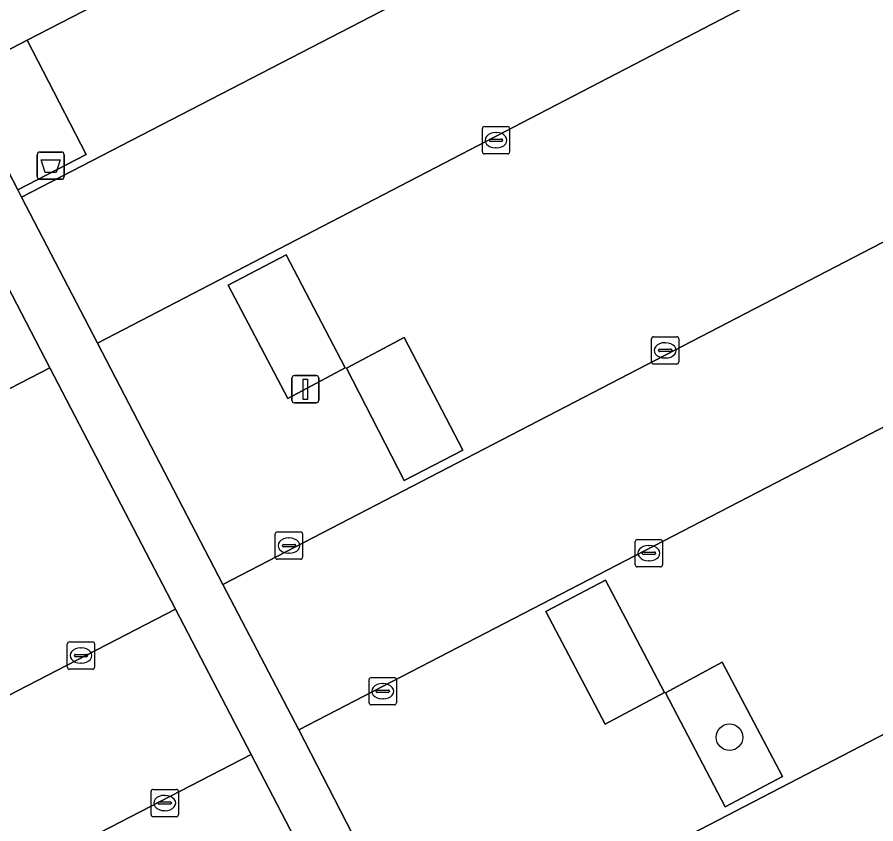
# Model space of a CAD drawing. Extents: x 158835 to 160077, y 386387 to 387778.
# Drawn here: x 159361.77 to 159393.25, y 387237.79 to 387267.36 of the extents above; entities that cross this region are included whole.
import ezdxf

# ---------------------------------------------------------------- set-up
doc = ezdxf.new("R2010")
doc.units = 0
for name, color, linetype in [('IMGEO_Afvalbak', 7, 'Continuous'), ('IMGEO_Boom', 7, 'Continuous'), ('IMGEO_Groenvoorziening', 7, 'Continuous'), ('IMGEO_Kolk', 7, 'Continuous'), ('IMGEO_Lichtmast', 7, 'Continuous'), ('IMGEO_Parkeervlak_gesloten', 7, 'Continuous'), ('IMGEO_Rijbaan_lokaal_open', 7, 'Continuous'), ('IMGEO_Voetpad_open', 7, 'Continuous')]:
    doc.layers.add(name, color=color, linetype=linetype)

msp = doc.modelspace()

# ---------------------------------------------------------------- linework, layer by layer
at = {"layer": 'IMGEO_Afvalbak'}
for p, q in [((159362.502, 387261.521), (159362.502, 387262.321)), ((159362.502, 387262.321), (159362.502, 387261.521)), ((159362.602, 387262.421), (159363.392, 387262.421)), ((159363.392, 387262.421), (159362.602, 387262.421)), ((159363.492, 387262.321), (159363.492, 387261.521)), ((159363.492, 387261.521), (159363.492, 387262.321)), ((159363.392, 387261.421), (159362.602, 387261.421)), ((159362.602, 387261.421), (159363.392, 387261.421))]:
    msp.add_line(p, q, dxfattribs=at)
msp.add_lwpolyline([(159362.645, 387262.135), (159363.349, 387262.135), (159363.2, 387261.665), (159362.794, 387261.665), (159362.645, 387262.135)], dxfattribs=at)
for centre, start, end in [((159362.602, 387262.321), 90, 180), ((159362.602, 387262.321), 90, 180), ((159363.392, 387262.321), 0, 90), ((159363.392, 387262.321), 360, 90), ((159362.602, 387261.521), 180, 270), ((159362.602, 387261.521), 180, 270), ((159363.392, 387261.521), 270, 0), ((159363.392, 387261.521), 270, 0)]:
    msp.add_arc(centre, 0.1, start, end, dxfattribs=at)
at = {"layer": 'IMGEO_Boom'}
msp.add_circle((159387.882, 387240.967), 0.489, dxfattribs=at)
at = {"layer": 'IMGEO_Groenvoorziening'}
for points in [[(159386.718, 387279.2), (159386.762, 387279.223), (159385.829, 387281.126), (159358.658, 387267.075), (159359.621, 387265.22), (159362.14, 387266.519)], [(159364.297, 387262.33), (159362.14, 387266.519), (159359.621, 387265.22), (159361.791, 387261.039)], [(159371.629, 387258.654), (159369.505, 387257.534), (159371.693, 387253.385), (159373.788, 387254.511)], [(159375.961, 387250.375), (159378.106, 387251.489), (159375.961, 387255.621), (159373.842, 387254.498)], [(159383.335, 387246.726), (159381.15, 387245.571), (159383.329, 387241.45), (159385.495, 387242.609)], [(159387.725, 387238.418), (159389.824, 387239.526), (159387.613, 387243.713), (159385.536, 387242.597)]]:
    msp.add_lwpolyline(points, close=True, dxfattribs=at)
at = {"layer": 'IMGEO_Kolk'}
for p, q in [((159378.823, 387262.427), (159378.823, 387263.279)), ((159378.898, 387263.353), (159379.75, 387263.353)), ((159379.824, 387263.279), (159379.824, 387262.427)), ((159379.082, 387262.847), (159379.082, 387262.859)), ((159379.125, 387262.896), (159379.523, 387262.896)), ((159379.311, 387263.133), (159379.336, 387263.133)), ((159379.566, 387262.859), (159379.566, 387262.847)), ((159379.52, 387262.81), (159379.122, 387262.81)), ((159379.334, 387262.573), (159379.309, 387262.573)), ((159379.75, 387262.353), (159378.898, 387262.353)), ((159385.099, 387255.649), (159385.951, 387255.649)), ((159385.024, 387254.723), (159385.024, 387255.575)), ((159385.512, 387255.429), (159385.537, 387255.429)), ((159386.025, 387255.575), (159386.025, 387254.723)), ((159385.283, 387255.143), (159385.283, 387255.155)), ((159385.721, 387255.106), (159385.323, 387255.106)), ((159385.326, 387255.192), (159385.724, 387255.192)), ((159385.767, 387255.155), (159385.767, 387255.143)), ((159385.535, 387254.869), (159385.51, 387254.869)), ((159385.951, 387254.649), (159385.099, 387254.649)), ((159371.233, 387247.566), (159371.233, 387248.418)), ((159371.308, 387248.492), (159372.16, 387248.492)), ((159372.234, 387248.418), (159372.234, 387247.566)), ((159371.721, 387248.272), (159371.746, 387248.272)), ((159384.427, 387247.287), (159384.427, 387248.139)), ((159384.502, 387248.213), (159385.354, 387248.213)), ((159385.428, 387248.139), (159385.428, 387247.287)), ((159371.492, 387247.986), (159371.492, 387247.998)), ((159371.93, 387247.949), (159371.532, 387247.949)), ((159371.535, 387248.035), (159371.933, 387248.035)), ((159371.976, 387247.998), (159371.976, 387247.986)), ((159384.729, 387247.756), (159385.127, 387247.756)), ((159384.915, 387247.993), (159384.94, 387247.993)), ((159372.16, 387247.492), (159371.308, 387247.492)), ((159371.744, 387247.712), (159371.719, 387247.712)), ((159384.686, 387247.707), (159384.686, 387247.719)), ((159385.124, 387247.67), (159384.726, 387247.67)), ((159384.938, 387247.433), (159384.913, 387247.433)), ((159385.17, 387247.719), (159385.17, 387247.707)), ((159385.354, 387247.213), (159384.502, 387247.213)), ((159363.609, 387243.535), (159363.609, 387244.387)), ((159363.684, 387244.461), (159364.536, 387244.461)), ((159364.61, 387244.387), (159364.61, 387243.535)), ((159363.868, 387243.955), (159363.868, 387243.967)), ((159363.911, 387244.004), (159364.309, 387244.004)), ((159364.097, 387244.241), (159364.122, 387244.241)), ((159364.352, 387243.967), (159364.352, 387243.955)), ((159364.306, 387243.918), (159363.908, 387243.918)), ((159364.12, 387243.681), (159364.095, 387243.681)), ((159364.536, 387243.461), (159363.684, 387243.461)), ((159374.672, 387242.225), (159374.672, 387243.077)), ((159374.747, 387243.151), (159375.599, 387243.151)), ((159375.673, 387243.077), (159375.673, 387242.225)), ((159374.974, 387242.694), (159375.372, 387242.694)), ((159375.16, 387242.931), (159375.185, 387242.931)), ((159374.931, 387242.645), (159374.931, 387242.657)), ((159375.369, 387242.608), (159374.971, 387242.608)), ((159375.415, 387242.657), (159375.415, 387242.645)), ((159375.599, 387242.151), (159374.747, 387242.151)), ((159375.183, 387242.371), (159375.158, 387242.371)), ((159366.679, 387238.127), (159366.679, 387238.979)), ((159366.754, 387239.053), (159367.606, 387239.053)), ((159367.68, 387238.979), (159367.68, 387238.127)), ((159367.167, 387238.833), (159367.192, 387238.833)), ((159366.938, 387238.547), (159366.938, 387238.559)), ((159367.376, 387238.51), (159366.978, 387238.51)), ((159366.981, 387238.596), (159367.379, 387238.596)), ((159367.422, 387238.559), (159367.422, 387238.547)), ((159367.606, 387238.053), (159366.754, 387238.053)), ((159367.19, 387238.273), (159367.165, 387238.273))]:
    msp.add_line(p, q, dxfattribs=at)
for points in [[(159378.823, 387262.427), (159378.823, 387263.279)], [(159378.898, 387263.353), (159379.75, 387263.353)], [(159379.824, 387263.279), (159379.824, 387262.427)], [(159379.75, 387262.353), (159378.898, 387262.353)], [(159385.099, 387255.649), (159385.951, 387255.649)], [(159385.024, 387254.723), (159385.024, 387255.575)], [(159386.025, 387255.575), (159386.025, 387254.723)], [(159385.951, 387254.649), (159385.099, 387254.649)], [(159371.233, 387247.566), (159371.233, 387248.418)], [(159371.308, 387248.492), (159372.16, 387248.492)], [(159372.234, 387248.418), (159372.234, 387247.566)], [(159384.427, 387247.287), (159384.427, 387248.139)], [(159384.502, 387248.213), (159385.354, 387248.213)], [(159385.428, 387248.139), (159385.428, 387247.287)], [(159372.16, 387247.492), (159371.308, 387247.492)], [(159385.354, 387247.213), (159384.502, 387247.213)], [(159363.609, 387243.535), (159363.609, 387244.387)], [(159363.684, 387244.461), (159364.536, 387244.461)], [(159364.61, 387244.387), (159364.61, 387243.535)], [(159364.536, 387243.461), (159363.684, 387243.461)], [(159374.672, 387242.225), (159374.672, 387243.077)], [(159374.747, 387243.151), (159375.599, 387243.151)], [(159375.673, 387243.077), (159375.673, 387242.225)], [(159375.599, 387242.151), (159374.747, 387242.151)], [(159366.679, 387238.127), (159366.679, 387238.979)], [(159366.754, 387239.053), (159367.606, 387239.053)], [(159367.68, 387238.979), (159367.68, 387238.127)], [(159367.606, 387238.053), (159366.754, 387238.053)]]:
    msp.add_lwpolyline(points, dxfattribs=at)
for centre, radius, start, end in [((159378.9, 387263.277), 0.0765, 91.552, 178.448), ((159378.9, 387263.277), 0.0765, 91.552, 178.448), ((159379.748, 387263.277), 0.0765, 1.552, 88.448), ((159379.748, 387263.277), 0.0765, 1.552, 88.448), ((159379.122, 387262.856), 0.0403, 85.8775, 175.7526), ((159379.119, 387262.846), 0.0366, 178.938, 274.7102), ((159379.523, 387262.853), 0.043, 264.8664, 352.4533), ((159379.527, 387262.858), 0.0386, 1.7309, 96.639), ((159378.9, 387262.429), 0.0765, 181.552, 268.448), ((159378.9, 387262.429), 0.0765, 181.552, 268.448), ((159379.748, 387262.429), 0.0765, 271.552, 358.448), ((159379.748, 387262.429), 0.0765, 271.552, 358.448), ((159385.101, 387255.573), 0.0765, 91.552, 178.448), ((159385.101, 387255.573), 0.0765, 91.552, 178.448), ((159385.949, 387255.573), 0.0765, 1.552, 88.448), ((159385.949, 387255.573), 0.0765, 1.552, 88.448), ((159385.323, 387255.152), 0.0403, 85.8775, 175.7526), ((159385.32, 387255.142), 0.0366, 178.938, 274.7102), ((159385.724, 387255.149), 0.043, 264.8664, 352.4533), ((159385.728, 387255.154), 0.0386, 1.7309, 96.639), ((159385.101, 387254.725), 0.0765, 181.552, 268.448), ((159385.101, 387254.725), 0.0765, 181.552, 268.448), ((159385.949, 387254.725), 0.0765, 271.552, 358.448), ((159385.949, 387254.725), 0.0765, 271.552, 358.448), ((159371.31, 387248.416), 0.0765, 91.552, 178.448), ((159371.31, 387248.416), 0.0765, 91.552, 178.448), ((159372.158, 387248.416), 0.0765, 1.552, 88.448), ((159372.158, 387248.416), 0.0765, 1.552, 88.448), ((159384.504, 387248.137), 0.0765, 91.552, 178.448), ((159384.504, 387248.137), 0.0765, 91.552, 178.448), ((159385.352, 387248.137), 0.0765, 1.552, 88.448), ((159385.352, 387248.137), 0.0765, 1.552, 88.448), ((159371.532, 387247.995), 0.0403, 85.8775, 175.7526), ((159371.529, 387247.985), 0.0366, 178.938, 274.7102), ((159371.933, 387247.992), 0.043, 264.8664, 352.4533), ((159371.937, 387247.997), 0.0386, 1.7309, 96.639), ((159384.726, 387247.716), 0.0403, 85.8775, 175.7526), ((159385.131, 387247.718), 0.0386, 1.7309, 96.639), ((159371.31, 387247.568), 0.0765, 181.552, 268.448), ((159371.31, 387247.568), 0.0765, 181.552, 268.448), ((159372.158, 387247.568), 0.0765, 271.552, 358.448), ((159372.158, 387247.568), 0.0765, 271.552, 358.448), ((159384.723, 387247.706), 0.0366, 178.938, 274.7102), ((159385.127, 387247.713), 0.043, 264.8664, 352.4533), ((159384.504, 387247.289), 0.0765, 181.552, 268.448), ((159384.504, 387247.289), 0.0765, 181.552, 268.448), ((159385.352, 387247.289), 0.0765, 271.552, 358.448), ((159385.352, 387247.289), 0.0765, 271.552, 358.448), ((159363.686, 387244.385), 0.0765, 91.552, 178.448), ((159363.686, 387244.385), 0.0765, 91.552, 178.448), ((159364.534, 387244.385), 0.0765, 1.552, 88.448), ((159364.534, 387244.385), 0.0765, 1.552, 88.448), ((159363.908, 387243.964), 0.0403, 85.8775, 175.7526), ((159363.905, 387243.954), 0.0366, 178.938, 274.7102), ((159364.309, 387243.961), 0.043, 264.8664, 352.4533), ((159364.313, 387243.966), 0.0386, 1.7309, 96.639), ((159363.686, 387243.537), 0.0765, 181.552, 268.448), ((159363.686, 387243.537), 0.0765, 181.552, 268.448), ((159364.534, 387243.537), 0.0765, 271.552, 358.448), ((159364.534, 387243.537), 0.0765, 271.552, 358.448), ((159374.749, 387243.075), 0.0765, 91.552, 178.448), ((159374.749, 387243.075), 0.0765, 91.552, 178.448), ((159375.597, 387243.075), 0.0765, 1.552, 88.448), ((159375.597, 387243.075), 0.0765, 1.552, 88.448), ((159374.971, 387242.654), 0.0403, 85.8775, 175.7526), ((159375.376, 387242.656), 0.0386, 1.7309, 96.639), ((159374.968, 387242.644), 0.0366, 178.938, 274.7102), ((159375.372, 387242.651), 0.043, 264.8664, 352.4533), ((159374.749, 387242.227), 0.0765, 181.552, 268.448), ((159374.749, 387242.227), 0.0765, 181.552, 268.448), ((159375.597, 387242.227), 0.0765, 271.552, 358.448), ((159375.597, 387242.227), 0.0765, 271.552, 358.448), ((159366.756, 387238.977), 0.0765, 91.552, 178.448), ((159366.756, 387238.977), 0.0765, 91.552, 178.448), ((159367.604, 387238.977), 0.0765, 1.552, 88.448), ((159367.604, 387238.977), 0.0765, 1.552, 88.448), ((159366.978, 387238.556), 0.0403, 85.8775, 175.7526), ((159366.975, 387238.546), 0.0366, 178.938, 274.7102), ((159367.379, 387238.553), 0.043, 264.8664, 352.4533), ((159367.383, 387238.558), 0.0386, 1.7309, 96.639), ((159366.756, 387238.129), 0.0765, 181.552, 268.448), ((159366.756, 387238.129), 0.0765, 181.552, 268.448), ((159367.604, 387238.129), 0.0765, 271.552, 358.448), ((159367.604, 387238.129), 0.0765, 271.552, 358.448)]:
    msp.add_arc(centre, radius, start, end, dxfattribs=at)
for centre, major_axis, ratio, start_param, end_param in [((159379.31, 387262.853), (-0.387, 0.002), 0.722429, 4.712389, 7.853982), ((159379.335, 387262.853), (-0.39, 0.002), 0.717154, 1.570796, 4.712389), ((159385.511, 387255.149), (-0.387, 0.002), 0.722429, 4.712389, 7.853982), ((159385.536, 387255.149), (-0.39, 0.002), 0.717154, 1.570796, 4.712389), ((159371.72, 387247.992), (-0.387, 0.002), 0.722429, 4.712389, 7.853982), ((159371.745, 387247.992), (-0.39, 0.002), 0.717154, 1.570796, 4.712389), ((159384.914, 387247.713), (-0.387, 0.002), 0.722429, 4.712389, 7.853982), ((159384.939, 387247.713), (-0.39, 0.002), 0.717154, 1.570796, 4.712389), ((159364.096, 387243.961), (-0.387, 0.002), 0.722429, 4.712389, 7.853982), ((159364.121, 387243.961), (-0.39, 0.002), 0.717154, 1.570796, 4.712389), ((159375.159, 387242.651), (-0.387, 0.002), 0.722429, 4.712389, 7.853982), ((159375.184, 387242.651), (-0.39, 0.002), 0.717154, 1.570796, 4.712389), ((159367.166, 387238.553), (-0.387, 0.002), 0.722429, 4.712389, 7.853982), ((159367.191, 387238.553), (-0.39, 0.002), 0.717154, 1.570796, 4.712389)]:
    msp.add_ellipse(centre, major_axis=major_axis, ratio=ratio, start_param=start_param, end_param=end_param, dxfattribs=at)
at = {"layer": 'IMGEO_Lichtmast'}
for p, q in [((159371.84, 387253.324), (159371.84, 387254.124)), ((159371.84, 387254.124), (159371.84, 387253.324)), ((159371.94, 387254.224), (159372.73, 387254.224)), ((159372.73, 387254.224), (159371.94, 387254.224)), ((159372.83, 387254.124), (159372.83, 387253.324)), ((159372.83, 387253.324), (159372.83, 387254.124)), ((159372.73, 387253.224), (159371.94, 387253.224)), ((159371.94, 387253.224), (159372.73, 387253.224))]:
    msp.add_line(p, q, dxfattribs=at)
msp.add_lwpolyline([(159372.26, 387254.099), (159372.41, 387254.099), (159372.41, 387253.349), (159372.26, 387253.349), (159372.26, 387254.099)], dxfattribs=at)
for centre, start, end in [((159371.94, 387254.124), 90, 180), ((159371.94, 387254.124), 90, 180), ((159372.73, 387254.124), 0, 90), ((159372.73, 387254.124), 360, 90), ((159371.94, 387253.324), 180, 270), ((159371.94, 387253.324), 180, 270), ((159372.73, 387253.324), 270, 0), ((159372.73, 387253.324), 270, 0)]:
    msp.add_arc(centre, 0.1, start, end, dxfattribs=at)
at = {"layer": 'IMGEO_Parkeervlak_gesloten'}
for points in [[(159416.916, 387271.264), (159412.32, 387280.149), (159364.714, 387255.407), (159369.306, 387246.56)], [(159389.008, 387274.771), (159386.718, 387279.2), (159362.14, 387266.519), (159364.297, 387262.33), (159361.791, 387261.039), (159361.932, 387260.768)], [(159424.33, 387257.055), (159419.765, 387265.917), (159372.099, 387241.24), (159376.676, 387232.325)], [(159373.788, 387254.511), (159371.693, 387253.385), (159369.505, 387257.534), (159371.629, 387258.654)], [(159378.106, 387251.489), (159375.961, 387250.375), (159373.842, 387254.498), (159375.961, 387255.621)], [(159367.571, 387245.663), (159362.971, 387254.506), (159324.259, 387234.502), (159328.835, 387225.647)], [(159385.495, 387242.609), (159383.329, 387241.45), (159381.15, 387245.571), (159383.335, 387246.726)], [(159389.824, 387239.526), (159387.725, 387238.418), (159385.536, 387242.597), (159387.613, 387243.713)], [(159374.968, 387231.442), (159370.343, 387240.333), (159331.594, 387220.309), (159336.194, 387211.406)]]:
    msp.add_lwpolyline(points, close=True, dxfattribs=at)
at = {"layer": 'IMGEO_Rijbaan_lokaal_open'}
for points in [[(159441.01, 387235.841), (159438.783, 387240.224), (159436.423, 387244.744), (159415.869, 387284.119), (159414.927, 387285.924), (159413.951, 387287.793), (159408.828, 387285.14), (159393.654, 387277.196), (159391.38, 387281.606), (159386.762, 387279.223), (159386.718, 387279.2), (159389.008, 387274.771), (159361.932, 387260.768), (159364.714, 387255.407), (159412.32, 387280.149), (159416.916, 387271.264), (159369.306, 387246.56), (159372.099, 387241.24), (159419.765, 387265.917)], [(159419.765, 387265.917), (159424.33, 387257.055), (159376.676, 387232.325), (159379.443, 387226.987), (159427.044, 387251.329), (159431.773, 387242.886), (159384.001, 387218.116), (159383.915, 387218.071), (159386.66, 387212.756), (159434.505, 387237.57), (159436.865, 387233.115), (159440.835, 387235.194)], [(159377.723, 387226.145), (159374.968, 387231.442), (159336.194, 387211.406), (159331.594, 387220.309), (159370.343, 387240.333), (159367.571, 387245.663), (159328.835, 387225.647), (159324.259, 387234.502), (159362.971, 387254.506), (159360.184, 387259.865), (159341.301, 387250.044), (159321.62, 387239.895), (159321.482, 387240.16), (159319.308, 387244.327), (159319.151, 387244.437), (159318.731, 387245.283), (159314.506, 387243.102), (159327.62, 387217.64), (159334.99, 387203.567), (159335.046, 387203.46), (159340.35, 387206.18)]]:
    msp.add_lwpolyline(points, dxfattribs=at)
at = {"layer": 'IMGEO_Voetpad_open'}
msp.add_lwpolyline([(159376.676, 387232.325), (159372.099, 387241.24), (159369.306, 387246.56), (159364.714, 387255.407), (159361.932, 387260.768), (159361.791, 387261.039), (159359.621, 387265.22), (159358.658, 387267.075), (159356.935, 387266.184), (159357.915, 387264.279), (159360.048, 387260.127), (159360.184, 387259.865), (159362.971, 387254.506), (159367.571, 387245.663), (159370.343, 387240.333), (159374.968, 387231.442)], dxfattribs=at)

doc.saveas('drawing.dxf')
